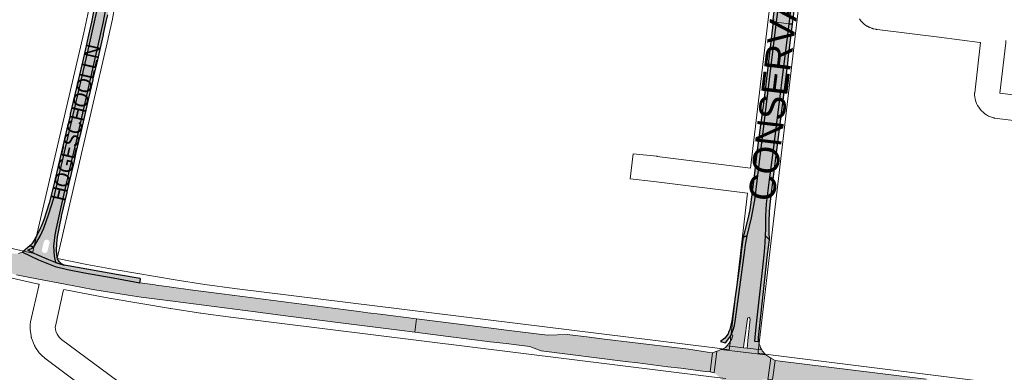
# Paper-space layout 'Layout1' of a CAD drawing. Header units: metres. Extents: x 123097 to 144122, y 392739 to 407589.
# Tile 228 of 510: x 131224 to 131733, y 396534 to 396717. Entities that reach past the tile are written whole.
import ezdxf
from ezdxf.enums import TextEntityAlignment as Align

# ---------------------------------------------------------------- set-up
doc = ezdxf.new("R2010")
doc.units = ezdxf.units.M
doc.header["$MEASUREMENT"] = 0
for name, color, linetype, lineweight in [('gs-anno-wegen algemeen tekst', 7, 'Continuous', 0), ('gs-knt-aanvullende hoofdweg', 7, 'Continuous', 0), ('gs-knt-wegen algemeen', 7, 'Continuous', 0), ('ir-ARC-asfalt-hoofdwegen-te inspecteren', 5, 'Continuous', 0), ('ir-ARC-fietspaden naastliggend- te inspecteren', 1, 'Continuous', 0)]:
    doc.layers.add(name, color=color, linetype=linetype, lineweight=lineweight)
doc.styles.add('Style-Arial', font='arial.ttf')

psp = doc.layouts.get("Layout1")

# ---------------------------------------------------------------- hatches: boundary and pattern name
at = {"layer": 'ir-ARC-asfalt-hoofdwegen-te inspecteren', "linetype": 'Continuous', "lineweight": 13}
h = psp.add_hatch(color=5, dxfattribs=at)
h.paths.add_polyline_path([(131621.21, 396714.486), (131614.875, 396715.283), (131622.628, 396778.427), (131628.649, 396826.47), (131638.415, 396905.786), (131638.564, 396944.76), (131638.817, 396944.341), (131639.306, 396944.325), (131639.587, 396944.726), (131640.047, 396949.15), (131646.685, 396948.324), (131647.264, 396948.274), (131653.985, 396947.278), (131654.774, 396947.227), (131654.554, 396946.388), (131654.375, 396946.807), (131653.921, 396946.843), (131653.678, 396946.457), (131653.132, 396942.502), (131653.515, 396942.422), (131650.209, 396931.492), (131647.414, 396920.421), (131646.322, 396913.453), (131644.267, 396899.385), (131629.508, 396780.775)])
h.paths.add_polyline_path([(131629.18, 396802.379), (131628.707, 396802.423), (131628.509, 396802.855), (131628.531, 396803.06), (131628.697, 396804.635), (131628.801, 396805.593), (131629.105, 396805.989), (131629.6, 396805.924), (131629.791, 396805.463), (131629.664, 396804.511), (131629.479, 396802.973), (131629.454, 396802.767)], flags=16)
h.paths.add_polyline_path([(131626.594, 396781.578), (131626.109, 396781.629), (131625.908, 396782.074), (131626.04, 396783.057), (131626.23, 396784.627), (131626.25, 396784.849), (131626.539, 396785.221), (131627.006, 396785.159), (131627.188, 396784.725), (131627.168, 396784.503), (131627.01, 396782.975), (131626.883, 396781.972)], flags=16)
h = psp.add_hatch(color=5, dxfattribs=at)
h.paths.add_polyline_path([(131242.152, 396591.125), (131237.904, 396592.805), (131229.923, 396596.241), (131227.873, 396597.442), (131230.79, 396598.914), (131232.491, 396601.761), (131234.365, 396605.163), (131236.134, 396608.946), (131238.737, 396616.236), (131241.236, 396624.325), (131244.576, 396638.565), (131258.69, 396699.352), (131264.135, 396723.896), (131266.114, 396735.648), (131267.783, 396746.146), (131268.021, 396745.828), (131268.361, 396746.033), (131268.964, 396750.014), (131268.705, 396750.366), (131268.348, 396750.114), (131271.072, 396770.641), (131280.775, 396849.93), (131280.846, 396849.921), (131285.326, 396849.362), (131272.845, 396749.538), (131272.571, 396749.834), (131272.233, 396749.615), (131271.641, 396745.599), (131271.91, 396745.28), (131272.245, 396745.53), (131270.667, 396735.612), (131266.669, 396714.753), (131252.779, 396653.8), (131248.953, 396637.554), (131248.718, 396637.88), (131248.371, 396637.678), (131247.436, 396633.716), (131247.661, 396633.384), (131248.031, 396633.538), (131244.575, 396618.148), (131242.414, 396608.833), (131241.829, 396605.514), (131241.144, 396599.56), (131241.412, 396594.427)])
h.paths.add_polyline_path([(131236.24, 396596.056), (131235.381, 396596.664), (131235.136, 396597.689), (131235.654, 396599.778), (131236.073, 396601.569), (131236.412, 396602.44), (131237.198, 396602.946), (131238.131, 396602.894), (131238.855, 396602.302), (131239.093, 396601.398), (131238.953, 396600.829), (131238.526, 396599.03), (131238.003, 396596.939), (131237.288, 396596.165)], flags=16)
h.paths.add_polyline_path([(131243.909, 396634.26), (131243.683, 396634.622), (131244.576, 396638.565), (131244.963, 396638.763), (131245.208, 396638.404), (131244.274, 396634.48)], flags=16)
for points in [[(131590.356, 396549.423), (131589.756, 396548.763), (131589.456, 396548.322), (131589.238, 396548.081), (131597.801, 396547.063), (131597.98, 396548.711), (131598.296, 396551.065), (131599.813, 396562.006), (131600.092, 396562.501), (131600.641, 396562.65), (131601.132, 396562.364), (131601.273, 396561.813), (131600.094, 396550.897), (131599.873, 396548.444), (131599.669, 396546.859), (131607.187, 396545.979), (131606.577, 396547.044), (131606.404, 396548.046), (131605.814, 396549.103), (131605.478, 396550.266), (131603.445, 396550.47), (131604.195, 396557.95), (131605.342, 396568.661), (131607.223, 396585.404), (131608.507, 396596.597), (131608.874, 396601.552), (131608.978, 396605.027), (131609.081, 396608.501), (131609.081, 396615.245), (131609.539, 396621.529), (131611.053, 396633.823), (131613.112, 396649.429), (131621.21, 396714.486), (131614.875, 396715.283), (131614.391, 396711.461), (131606.886, 396650.254), (131603.628, 396623.393), (131601.953, 396614.287), (131599.751, 396604.975), (131598.88, 396600.342), (131598.467, 396597.498), (131593.65, 396561.9), (131593.18, 396558.54), (131592.515, 396556.315), (131591.454, 396553.758), (131592.044, 396553.811), (131592.28, 396553.267), (131591.744, 396551.677)], [(131419.779, 396556.134), (131427.895, 396555.11), (131428.768, 396562.032), (131409.987, 396564.39), (131403.527, 396565.19), (131399.069, 396565.795), (131392.209, 396566.619), (131328.159, 396574.898), (131313.227, 396576.864), (131300.991, 396578.529), (131294.121, 396579.488), (131293.66, 396579.552), (131285.732, 396580.703), (131271.916, 396583.141), (131257.188, 396585.86), (131248.349, 396587.576), (131242.069, 396589.125), (131233.323, 396592.596), (131225.107, 396596.403), (131223.116, 396595.82), (131221.051, 396595.615), (131218.984, 396595.794), (131216.713, 396586.053), (131222.068, 396584.835), (131228.923, 396583.376), (131250.742, 396579.256), (131261.421, 396577.255), (131279.745, 396574.259), (131286.41, 396573.231), (131294.759, 396572.166), (131302.757, 396571.169), (131345.573, 396565.615), (131357.078, 396564.118), (131388.047, 396560.093)], [(131487.39, 396547.643), (131493.223, 396545.494), (131536.804, 396539.985), (131543.136, 396539.216), (131558.621, 396537.283), (131565.304, 396536.456), (131578.012, 396534.869), (131580.523, 396534.561), (131581.685, 396544.484), (131579.195, 396544.781), (131569.356, 396546.262), (131537.527, 396550.174), (131531.623, 396550.899), (131524.562, 396551.765), (131518.131, 396552.554), (131506.597, 396553.969), (131496.401, 396553.612), (131475.358, 396556.179), (131468.792, 396557.007), (131428.768, 396562.032), (131427.895, 396555.11), (131445.144, 396552.883), (131466.889, 396550.206), (131475.018, 396549.205), (131480.499, 396548.53)], [(131610.287, 396530.543), (131611.91, 396541.673), (131609.801, 396542.997), (131609.221, 396543.425), (131586.132, 396546.128), (131585.361, 396545.79), (131584.736, 396545.549), (131583.99, 396545.289), (131582.672, 396534.03), (131584.137, 396532.914), (131586.066, 396531.146), (131587.541, 396529.227), (131588.469, 396527.372), (131592.837, 396526.878), (131592.898, 396527.69), (131593.297, 396528.284), (131593.993, 396528.445), (131594.612, 396528.087), (131594.82, 396527.403), (131594.747, 396526.685), (131601.834, 396525.889), (131602.25, 396526.579), (131602.719, 396527.237), (131602.812, 396527.326), (131602.926, 396527.391), (131603.052, 396527.425), (131605.805, 396529.742), (131605.884, 396529.872), (131605.997, 396529.969), (131607.481, 396530.486), (131609.965, 396530.732), (131610.142, 396530.671)], [(131586.132, 396546.128), (131609.221, 396543.425), (131609.115, 396543.503), (131607.501, 396545.43), (131607.187, 396545.979), (131599.669, 396546.859), (131597.801, 396547.063), (131589.238, 396548.081), (131588.516, 396547.282), (131586.675, 396546.367)], [(131691.543, 396522.049), (131691.423, 396522.279), (131696.189, 396521.743), (131716.547, 396519.205), (131724.434, 396518.135), (131730.898, 396517.369), (131740.958, 396516.14), (131748.033, 396515.276), (131752.848, 396514.688), (131760.598, 396513.706), (131763.588, 396513.343), (131770.477, 396512.508), (131781.002, 396511.181), (131786.927, 396510.432), (131804.622, 396508.238), (131810.084, 396507.558), (131813.948, 396507.08), (131815.541, 396513.911), (131765.237, 396520.189), (131739.728, 396523.341), (131739.748, 396523.31), (131725.662, 396525.071), (131708.313, 396527.266), (131696.39, 396529.763), (131696.388, 396529.958), (131694.302, 396530.419), (131692.2, 396530.799), (131616.78, 396540.216), (131614.106, 396540.549), (131612.794, 396530.605), (131615.428, 396530.297), (131624.057, 396529.223), (131631.966, 396528.238), (131639.205, 396527.337), (131645.212, 396526.589), (131656.31, 396525.187), (131662.222, 396524.442), (131673.12, 396523.066), (131678.625, 396522.371), (131682.208, 396521.924), (131684.96, 396521.824)]]:
    psp.add_hatch(color=5, dxfattribs=at).paths.add_polyline_path(points, flags=0)
at = {"layer": 'ir-ARC-fietspaden naastliggend- te inspecteren', "linetype": 'Continuous', "lineweight": 30, "extrusion": (0, 0, -1)}
for points in [[(-131654.554, 396946.388), (-131653.515, 396942.422), (-131650.209, 396931.492), (-131647.414, 396920.421), (-131646.322, 396913.453), (-131644.267, 396899.385), (-131629.508, 396780.775), (-131621.21, 396714.486), (-131623.062, 396714.253), (-131631.319, 396780.566), (-131631.803, 396780.522), (-131631.833, 396780.849), (-131634.781, 396804.766), (-131634.414, 396804.813), (-131636.4, 396820.453), (-131636.841, 396824.31), (-131641.118, 396858.767), (-131643.733, 396880.479), (-131644.333, 396885.393), (-131645.216, 396892.874), (-131645.44, 396892.848), (-131648.356, 396913.646), (-131648.485, 396914.385), (-131649.774, 396921.772), (-131651.433, 396929.642), (-131655.426, 396941.468), (-131657.121, 396947.074), (-131654.774, 396947.227)], [(-131608.978, 396605.027), (-131608.874, 396601.552), (-131608.507, 396596.597), (-131607.223, 396585.404), (-131605.342, 396568.661), (-131604.195, 396557.95), (-131603.445, 396550.47), (-131605.478, 396550.266), (-131605.525, 396552.289), (-131605.981, 396557.062), (-131610.219, 396595.315), (-131611.14, 396602.782)], [(-131246.718, 396589.783), (-131242.152, 396591.125), (-131237.904, 396592.805), (-131229.923, 396596.241), (-131227.873, 396597.442), (-131230.79, 396598.914), (-131229.014, 396599.877), (-131225.107, 396596.403), (-131233.323, 396592.596), (-131242.069, 396589.125), (-131248.349, 396587.576), (-131257.188, 396585.86), (-131271.916, 396583.141), (-131285.732, 396580.703), (-131286.052, 396582.35), (-131285.958, 396582.795), (-131274.758, 396584.765), (-131248.741, 396589.391)]]:
    psp.add_hatch(color=1, dxfattribs=at).paths.add_polyline_path(points, flags=0)
at = {"layer": 'ir-ARC-fietspaden naastliggend- te inspecteren', "linetype": 'Continuous', "lineweight": 30}
for points in [[(131623.827, 396806.598), (131620.984, 396783.644), (131621.455, 396783.585), (131615.625, 396736.949), (131615.446, 396736.971), (131612.956, 396716.696), (131613.236, 396716.663), (131613.102, 396715.506), (131614.875, 396715.283), (131622.628, 396778.427), (131628.649, 396826.47), (131638.415, 396905.786), (131638.564, 396944.76), (131636.468, 396944.784), (131636.495, 396920.237), (131636.466, 396919.19), (131636.53, 396905.169), (131626.678, 396826.704), (131624.286, 396806.544)], [(131229.014, 396599.877), (131230.79, 396598.914), (131232.491, 396601.761), (131234.365, 396605.163), (131236.134, 396608.946), (131238.737, 396616.236), (131241.236, 396624.325), (131244.576, 396638.565), (131258.69, 396699.352), (131264.135, 396723.896), (131266.114, 396735.648), (131267.783, 396746.146), (131268.348, 396750.114), (131271.072, 396770.641), (131280.775, 396849.93), (131279.344, 396850.108), (131277.873, 396838.263), (131276.69, 396828.471), (131275.878, 396821.888), (131275.805, 396821.335), (131275.142, 396816), (131274.266, 396808.85), (131273.296, 396800.982), (131273.157, 396800.038), (131272.597, 396795.423), (131271.87, 396789.591), (131271.801, 396789.05), (131270.997, 396782.515), (131270.919, 396781.935), (131270.77, 396780.827), (131269.645, 396771.673), (131268.829, 396765.23), (131268.749, 396764.672), (131268.013, 396758.64), (131267.962, 396758.114), (131267.893, 396757.551), (131265.076, 396738.626), (131264.107, 396732.889), (131263.257, 396728.232), (131263.155, 396727.712), (131261.906, 396721.205), (131261.806, 396720.696), (131260.68, 396715.415), (131259.209, 396708.573), (131257.654, 396701.637), (131256.041, 396694.714), (131249.802, 396667.718), (131249.678, 396667.192), (131248.179, 396660.712), (131248.051, 396660.159), (131246, 396651.27), (131244.62, 396645.317), (131241.202, 396630.56), (131238.959, 396621.814), (131236.101, 396613.249), (131234.676, 396609.727), (131234.405, 396609.065), (131232.257, 396604.673), (131230.53, 396601.755), (131229.855, 396600.749)], [(131242.152, 396591.125), (131246.718, 396589.783), (131245.229, 396590.513), (131244.027, 396591.656), (131243.225, 396593.108), (131243.058, 396593.649), (131242.788, 396595.524), (131242.72, 396597.418), (131242.827, 396600.94), (131243.17, 396604.447), (131243.49, 396606.204), (131244.541, 396611.477), (131245.185, 396614.558), (131245.276, 396615.089), (131248.123, 396627.346), (131248.261, 396627.881), (131249.068, 396631.437), (131251.728, 396642.855), (131252.871, 396647.931), (131253.418, 396650.275), (131253.541, 396650.803), (131255.05, 396657.284), (131255.17, 396657.798), (131257.955, 396669.803), (131259.232, 396675.378), (131261.556, 396685.491), (131261.685, 396686.007), (131263.01, 396691.802), (131263.178, 396692.466), (131263.302, 396693.015), (131263.625, 396694.385), (131264.729, 396699.062), (131266.918, 396708.743), (131267.046, 396709.273), (131268.417, 396715.763), (131268.541, 396716.308), (131269.126, 396719.184), (131270.695, 396727.302), (131271.492, 396731.631), (131271.573, 396732.155), (131272.68, 396738.656), (131272.776, 396739.197), (131275.147, 396755.501), (131275.218, 396756.011), (131276.031, 396762.586), (131276.117, 396763.127), (131276.348, 396765.008), (131277.01, 396770.234), (131277.62, 396775.154), (131277.697, 396775.696), (131278.497, 396782.269), (131278.582, 396782.806), (131279.86, 396793.278), (131280.631, 396799.375), (131281.127, 396803.244), (131281.181, 396803.776), (131282.001, 396810.305), (131282.064, 396810.848), (131282.674, 396815.776), (131282.74, 396816.25), (131283.1, 396819.057), (131283.544, 396822.875), (131285.271, 396836.815), (131286.772, 396849.181), (131285.326, 396849.362), (131272.845, 396749.538), (131272.245, 396745.53), (131270.667, 396735.612), (131266.669, 396714.753), (131252.779, 396653.8), (131248.953, 396637.554), (131248.031, 396633.538), (131244.575, 396618.148), (131242.414, 396608.833), (131241.829, 396605.514), (131241.144, 396599.56), (131241.412, 396594.427)], [(131599.751, 396604.975), (131601.953, 396614.287), (131603.628, 396623.393), (131606.886, 396650.254), (131614.391, 396711.461), (131614.875, 396715.283), (131613.102, 396715.506), (131608.63, 396677.508), (131605.091, 396650.491), (131603.587, 396638.812), (131602.211, 396627.435), (131601.064, 396618.307), (131600.032, 396613.651), (131597.574, 396604.242)], [(131611.14, 396602.782), (131611.007, 396606.758), (131611.053, 396611.896), (131611.237, 396617.722), (131611.696, 396622.63), (131612.475, 396628.502), (131615.013, 396649.177), (131620.634, 396694.035), (131621.03, 396697.981), (131623.062, 396714.253), (131621.21, 396714.486), (131613.112, 396649.429), (131611.053, 396633.823), (131609.539, 396621.529), (131609.081, 396615.245), (131609.081, 396608.501), (131608.978, 396605.027)], [(131588.518, 396549.595), (131590.276, 396551.814), (131591.355, 396553.642), (131591.454, 396553.758), (131592.515, 396556.315), (131593.18, 396558.54), (131593.65, 396561.9), (131598.467, 396597.498), (131598.88, 396600.342), (131599.751, 396604.975), (131597.574, 396604.242), (131596.647, 396596.643), (131596.46, 396595.11), (131596.337, 396594.219), (131593.643, 396574.677), (131592.142, 396563.377), (131591.772, 396560.911), (131590.688, 396556.557), (131590.091, 396554.951), (131589.786, 396554.349), (131588.092, 396552.064), (131585.846, 396550.317), (131588.498, 396549.573)]]:
    psp.add_hatch(color=1, dxfattribs=at).paths.add_polyline_path(points, flags=0)

# ---------------------------------------------------------------- linework, layer by layer
at = {"layer": 'gs-knt-aanvullende hoofdweg', "color": 7, "linetype": 'Continuous', "flags": 128}
for points in [[(131627.412, 396731.828), (131626.636, 396725.697), (131615.562, 396631.566), (131605.395, 396545.154), (131605.282, 396544.192)], [(131601.413, 396639.855), (131610.967, 396721.066)], [(131590.376, 396546.046), (131590.478, 396546.909), (131599.892, 396626.924)], [(131233.631, 396579.896), (131233.42, 396579.941), (131233.331, 396579.961), (131107.392, 396608.516), (131089.7, 396612.116), (131089.571, 396612.143), (131076.159, 396615.119), (131053.255, 396620.2), (131049.89, 396620.687), (131046.516, 396620.998), (131039.354, 396621.103), (131036.064, 396620.896), (131030.799, 396620.159), (131026.394, 396619.305), (131024.847, 396618.57), (131022.556, 396617.144)], [(131110.635, 396623.182), (131230.341, 396596.04)], [(131243.057, 396593.239), (131243.176, 396593.214), (131258.341, 396590.148), (131273.514, 396587.283), (131304.061, 396582.123), (131319.333, 396579.845), (131334.661, 396577.76), (131583.012, 396546.959), (131590.376, 396546.046)], [(131588.622, 396531.129), (131581.163, 396532.054), (131332.769, 396562.86), (131332.681, 396562.871), (131317.261, 396564.968), (131317.165, 396564.982), (131301.773, 396567.278), (131301.63, 396567.301), (131270.941, 396572.485), (131270.799, 396572.51), (131255.507, 396575.397), (131255.412, 396575.416), (131246.379, 396577.242)], [(131605.282, 396544.192), (131613.168, 396543.208), (131617.293, 396542.694), (131981.311, 396497.281), (131981.35, 396497.276), (131981.728, 396497.227), (131981.768, 396497.222), (131993.236, 396495.729)]]:
    psp.add_lwpolyline(points, dxfattribs=at)
at = {"layer": 'gs-knt-wegen algemeen', "color": 7, "linetype": 'Continuous', "flags": 128}
for points in [[(131230.341, 396596.04), (131256.742, 396709.805), (131258.81, 396719.503), (131262.385, 396739.128), (131263.867, 396748.906), (131274.011, 396830.113)], [(131286.85, 396827.856), (131276.776, 396747.208), (131276.752, 396747.04), (131275.243, 396737.082), (131275.212, 396736.89), (131271.602, 396717.074), (131271.564, 396716.884), (131269.464, 396707.033), (131269.438, 396706.918), (131243.057, 396593.239)], [(131751.484, 396662.799), (131727.59, 396665.789), (131727.328, 396665.828), (131727.067, 396665.876), (131726.809, 396665.936), (131726.554, 396666.006), (131725.475, 396666.376), (131724.433, 396666.84), (131723.435, 396667.394), (131722.49, 396668.033), (131721.604, 396668.752), (131720.784, 396669.546), (131720.038, 396670.408), (131719.369, 396671.333), (131718.785, 396672.313), (131718.288, 396673.34), (131717.883, 396674.407), (131717.574, 396675.505), (131717.361, 396676.626), (131717.248, 396677.761), (131717.239, 396678.035), (131717.241, 396678.308), (131717.254, 396678.581), (131717.279, 396678.854), (131720.21, 396704.801), (131719.897, 396704.883), (131698.859, 396707.525), (131666.811, 396711.549), (131666.598, 396711.579), (131666.386, 396711.616), (131666.176, 396711.661), (131665.048, 396711.918), (131664.812, 396711.976), (131664.578, 396712.043), (131664.347, 396712.119), (131664.119, 396712.204), (131663.134, 396712.59), (131662.85, 396712.709), (131662.572, 396712.841), (131661.844, 396713.209), (131661.578, 396713.352), (131661.318, 396713.506), (131661.066, 396713.673), (131660.124, 396714.393), (131659.25, 396715.196), (131658.452, 396716.074), (131657.736, 396717.02)], [(131733.324, 396705.909), (131733.336, 396705.734), (131733.343, 396705.475), (131733.339, 396705.216), (131733.326, 396704.958), (131733.302, 396704.7), (131730.349, 396678.566), (131746.564, 396676.537), (131749.66, 396703.901)], [(131270.498, 396516.447), (131237.3, 396541.129), (131237.128, 396541.261), (131236.961, 396541.399), (131236.799, 396541.542), (131234.729, 396543.428), (131234.522, 396543.625), (131234.324, 396543.832), (131234.134, 396544.047), (131233.955, 396544.27), (131233.785, 396544.501), (131231.868, 396547.234), (131231.696, 396547.493), (131231.536, 396547.759), (131231.389, 396548.034), (131231.255, 396548.314), (131231.135, 396548.601), (131229.919, 396551.712), (131229.813, 396552.004), (131229.72, 396552.302), (131229.642, 396552.603), (131229.579, 396552.909), (131229.53, 396553.216), (131229.086, 396556.525), (131229.054, 396556.815), (131229.034, 396557.107), (131229.028, 396557.399), (131229.035, 396557.691), (131229.112, 396559.362), (131229.131, 396559.646), (131229.163, 396559.93), (131229.207, 396560.212), (131229.264, 396560.491), (131233.456, 396579.119), (131233.631, 396579.896)], [(131246.379, 396577.242), (131246.158, 396576.261), (131242.092, 396558.191), (131242.068, 396557.676), (131242.33, 396555.724), (131242.976, 396554.07), (131244.032, 396552.566), (131245.329, 396551.383), (131278.391, 396526.802), (131278.637, 396526.61), (131292.131, 396515.538), (131292.304, 396515.39), (131292.469, 396515.239), (131292.472, 396515.237), (131292.474, 396515.234)]]:
    psp.add_lwpolyline(points, dxfattribs=at)
psp.add_lwpolyline([(131599.892, 396626.924), (131551.498, 396633.072), (131539.283, 396634.43, -0.3682712), (131539.275, 396634.44), (131540.711, 396647.362, -0.3682722), (131540.721, 396647.37), (131552.987, 396646.007), (131553.089, 396645.995), (131601.413, 396639.855)], format="xyb", dxfattribs=at)
at = {"layer": 'ir-ARC-asfalt-hoofdwegen-te inspecteren', "color": 5, "linetype": 'Continuous', "lineweight": 13}
for points in [[(131590.356, 396549.423), (131589.756, 396548.763), (131589.456, 396548.322), (131589.238, 396548.081), (131597.801, 396547.063), (131597.98, 396548.711), (131598.296, 396551.065), (131599.813, 396562.006), (131600.092, 396562.501), (131600.641, 396562.65), (131601.132, 396562.364), (131601.273, 396561.813), (131600.094, 396550.897), (131599.873, 396548.444), (131599.669, 396546.859), (131607.187, 396545.979), (131606.577, 396547.044), (131606.404, 396548.046), (131605.814, 396549.103), (131605.478, 396550.266), (131603.445, 396550.47), (131604.195, 396557.95), (131605.342, 396568.661), (131607.223, 396585.404), (131608.507, 396596.597), (131608.874, 396601.552), (131608.978, 396605.027), (131609.081, 396608.501), (131609.081, 396615.245), (131609.539, 396621.529), (131611.053, 396633.823), (131613.112, 396649.429), (131621.21, 396714.486), (131614.875, 396715.283), (131614.391, 396711.461), (131606.886, 396650.254), (131603.628, 396623.393), (131601.953, 396614.287), (131599.751, 396604.975), (131598.88, 396600.342), (131598.467, 396597.498), (131593.65, 396561.9), (131593.18, 396558.54), (131592.515, 396556.315), (131591.454, 396553.758), (131592.044, 396553.811), (131592.28, 396553.267), (131591.744, 396551.677)], [(131487.39, 396547.643), (131493.223, 396545.494), (131536.804, 396539.985), (131543.136, 396539.216), (131558.621, 396537.283), (131565.304, 396536.456), (131578.012, 396534.869), (131580.523, 396534.561), (131581.685, 396544.484), (131579.195, 396544.781), (131569.356, 396546.262), (131537.527, 396550.174), (131531.623, 396550.899), (131524.562, 396551.765), (131518.131, 396552.554), (131506.597, 396553.969), (131496.401, 396553.612), (131475.358, 396556.179), (131468.792, 396557.007), (131428.768, 396562.032), (131427.895, 396555.11), (131445.144, 396552.883), (131466.889, 396550.206), (131475.018, 396549.205), (131480.499, 396548.53)], [(131580.523, 396534.561), (131582.672, 396534.03), (131583.99, 396545.289), (131581.685, 396544.484)], [(131586.132, 396546.128), (131609.221, 396543.425), (131609.115, 396543.503), (131607.501, 396545.43), (131607.187, 396545.979), (131599.669, 396546.859), (131597.801, 396547.063), (131589.238, 396548.081), (131588.516, 396547.282), (131586.675, 396546.367)], [(131612.794, 396530.605), (131614.106, 396540.549), (131611.91, 396541.673), (131610.287, 396530.543)]]:
    psp.add_lwpolyline(points, close=True, dxfattribs=at)
for points in [[(131222.068, 396584.835), (131228.923, 396583.376), (131250.742, 396579.256), (131261.421, 396577.255), (131279.745, 396574.259), (131286.41, 396573.231), (131294.759, 396572.166), (131302.757, 396571.169), (131345.573, 396565.615), (131357.078, 396564.118), (131388.047, 396560.093), (131419.779, 396556.134), (131427.895, 396555.11), (131428.768, 396562.032), (131409.987, 396564.39), (131403.527, 396565.19), (131399.069, 396565.795), (131392.209, 396566.619), (131328.159, 396574.898), (131313.227, 396576.864), (131300.991, 396578.529), (131294.121, 396579.488), (131293.66, 396579.552), (131285.732, 396580.703), (131271.916, 396583.141), (131257.188, 396585.86), (131248.349, 396587.576), (131242.069, 396589.125), (131233.323, 396592.596), (131225.107, 396596.403), (131223.116, 396595.82)], [(131610.287, 396530.543), (131611.91, 396541.673), (131609.801, 396542.997), (131609.221, 396543.425), (131586.132, 396546.128), (131585.361, 396545.79), (131584.736, 396545.549), (131583.99, 396545.289), (131582.672, 396534.03)], [(131692.2, 396530.799), (131616.78, 396540.216), (131614.106, 396540.549), (131612.794, 396530.605)]]:
    psp.add_lwpolyline(points, dxfattribs=at)
psp.add_solid([(131580.523, 396534.561), (131582.672, 396534.03), (131581.685, 396544.484), (131583.99, 396545.289)], dxfattribs=at)
at = {"layer": 'ir-ARC-asfalt-hoofdwegen-te inspecteren', "color": 5, "linetype": 'Continuous', "lineweight": 13, "extrusion": (0, 0, -1)}
psp.add_solid([(-131612.794, 396530.605), (-131614.106, 396540.549), (-131610.287, 396530.543), (-131611.91, 396541.673)], dxfattribs=at)
at = {"layer": 'ir-ARC-fietspaden naastliggend- te inspecteren', "color": 1, "linetype": 'Continuous', "lineweight": 30}
for points in [[(131623.827, 396806.598), (131620.984, 396783.644), (131621.455, 396783.585), (131615.625, 396736.949), (131615.446, 396736.971), (131612.956, 396716.696), (131613.236, 396716.663), (131613.102, 396715.506), (131614.875, 396715.283), (131622.628, 396778.427), (131628.649, 396826.47), (131638.415, 396905.786), (131638.564, 396944.76), (131636.468, 396944.784), (131636.495, 396920.237), (131636.466, 396919.19), (131636.53, 396905.169), (131626.678, 396826.704), (131624.286, 396806.544)], [(131599.751, 396604.975), (131601.953, 396614.287), (131603.628, 396623.393), (131606.886, 396650.254), (131614.391, 396711.461), (131614.875, 396715.283), (131613.102, 396715.506), (131608.63, 396677.508), (131605.091, 396650.491), (131603.587, 396638.812), (131602.211, 396627.435), (131601.064, 396618.307), (131600.032, 396613.651), (131597.574, 396604.242)], [(131611.14, 396602.782), (131611.007, 396606.758), (131611.053, 396611.896), (131611.237, 396617.722), (131611.696, 396622.63), (131612.475, 396628.502), (131615.013, 396649.177), (131620.634, 396694.035), (131621.03, 396697.981), (131623.062, 396714.253), (131621.21, 396714.486), (131613.112, 396649.429), (131611.053, 396633.823), (131609.539, 396621.529), (131609.081, 396615.245), (131609.081, 396608.501), (131608.978, 396605.027)], [(131588.518, 396549.595), (131590.276, 396551.814), (131591.355, 396553.642), (131591.454, 396553.758), (131592.515, 396556.315), (131593.18, 396558.54), (131593.65, 396561.9), (131598.467, 396597.498), (131598.88, 396600.342), (131599.751, 396604.975), (131597.574, 396604.242), (131596.647, 396596.643), (131596.46, 396595.11), (131596.337, 396594.219), (131593.643, 396574.677), (131592.142, 396563.377), (131591.772, 396560.911), (131590.688, 396556.557), (131590.091, 396554.951), (131589.786, 396554.349), (131588.092, 396552.064), (131585.846, 396550.317), (131588.498, 396549.573)], [(131608.978, 396605.027), (131608.874, 396601.552), (131608.507, 396596.597), (131607.223, 396585.404), (131605.342, 396568.661), (131604.195, 396557.95), (131603.445, 396550.47), (131605.478, 396550.266), (131605.525, 396552.289), (131605.981, 396557.062), (131610.219, 396595.315), (131611.14, 396602.782)], [(131246.718, 396589.783), (131242.152, 396591.125), (131237.904, 396592.805), (131229.923, 396596.241), (131227.873, 396597.442), (131230.79, 396598.914), (131229.014, 396599.877), (131225.107, 396596.403), (131233.323, 396592.596), (131242.069, 396589.125), (131248.349, 396587.576), (131257.188, 396585.86), (131271.916, 396583.141), (131285.732, 396580.703), (131286.052, 396582.35), (131285.958, 396582.795), (131274.758, 396584.765), (131248.741, 396589.391)]]:
    psp.add_lwpolyline(points, close=True, dxfattribs=at)
for points in [[(131629.508, 396780.775), (131621.21, 396714.486), (131623.062, 396714.253), (131631.319, 396780.566)], [(131270.667, 396735.612), (131266.669, 396714.753), (131252.779, 396653.8), (131248.953, 396637.554), (131248.031, 396633.538), (131244.575, 396618.148), (131242.414, 396608.833), (131241.829, 396605.514), (131241.144, 396599.56), (131241.412, 396594.427), (131242.152, 396591.125), (131246.718, 396589.783), (131245.229, 396590.513), (131244.027, 396591.656), (131243.225, 396593.108), (131243.058, 396593.649), (131242.788, 396595.524), (131242.72, 396597.418), (131242.827, 396600.94), (131243.17, 396604.447), (131243.49, 396606.204), (131244.541, 396611.477), (131245.185, 396614.558), (131245.276, 396615.089), (131248.123, 396627.346), (131248.261, 396627.881), (131249.068, 396631.437), (131251.728, 396642.855), (131252.871, 396647.931), (131253.418, 396650.275), (131253.541, 396650.803), (131255.05, 396657.284), (131255.17, 396657.798), (131257.955, 396669.803), (131259.232, 396675.378), (131261.556, 396685.491), (131261.685, 396686.007), (131263.01, 396691.802), (131263.178, 396692.466), (131263.302, 396693.015), (131263.625, 396694.385), (131264.729, 396699.062), (131266.918, 396708.743), (131267.046, 396709.273), (131268.417, 396715.763), (131268.541, 396716.308), (131269.126, 396719.184)], [(131261.806, 396720.696), (131260.68, 396715.415), (131259.209, 396708.573), (131257.654, 396701.637), (131256.041, 396694.714), (131249.802, 396667.718), (131249.678, 396667.192), (131248.179, 396660.712), (131248.051, 396660.159), (131246, 396651.27), (131244.62, 396645.317), (131241.202, 396630.56), (131238.959, 396621.814), (131236.101, 396613.249), (131234.676, 396609.727), (131234.405, 396609.065), (131232.257, 396604.673), (131230.53, 396601.755), (131229.855, 396600.749), (131229.014, 396599.877), (131230.79, 396598.914), (131232.491, 396601.761), (131234.365, 396605.163), (131236.134, 396608.946), (131238.737, 396616.236), (131241.236, 396624.325), (131244.576, 396638.565), (131258.69, 396699.352), (131264.135, 396723.896)]]:
    psp.add_lwpolyline(points, dxfattribs=at)

# ---------------------------------------------------------------- texts
at = {"layer": 'gs-anno-wegen algemeen tekst', "color": 7, "style": 'Style-Arial'}
psp.add_text('CONSERVATORIUMLN', height=13.6, rotation=83.1138, dxfattribs=at).set_placement((131619.278, 396725.278), align=Align.MIDDLE_CENTER)
at = {"layer": 'gs-anno-wegen algemeen tekst', "color": 7, "style": 'Style-Arial', "width": 0.909091}
psp.add_text('HOGESCHOOLLN', height=7.7, rotation=76.93468, dxfattribs=at).set_placement((131252.556, 396663.517), align=Align.MIDDLE_CENTER)

doc.saveas('drawing.dxf')
